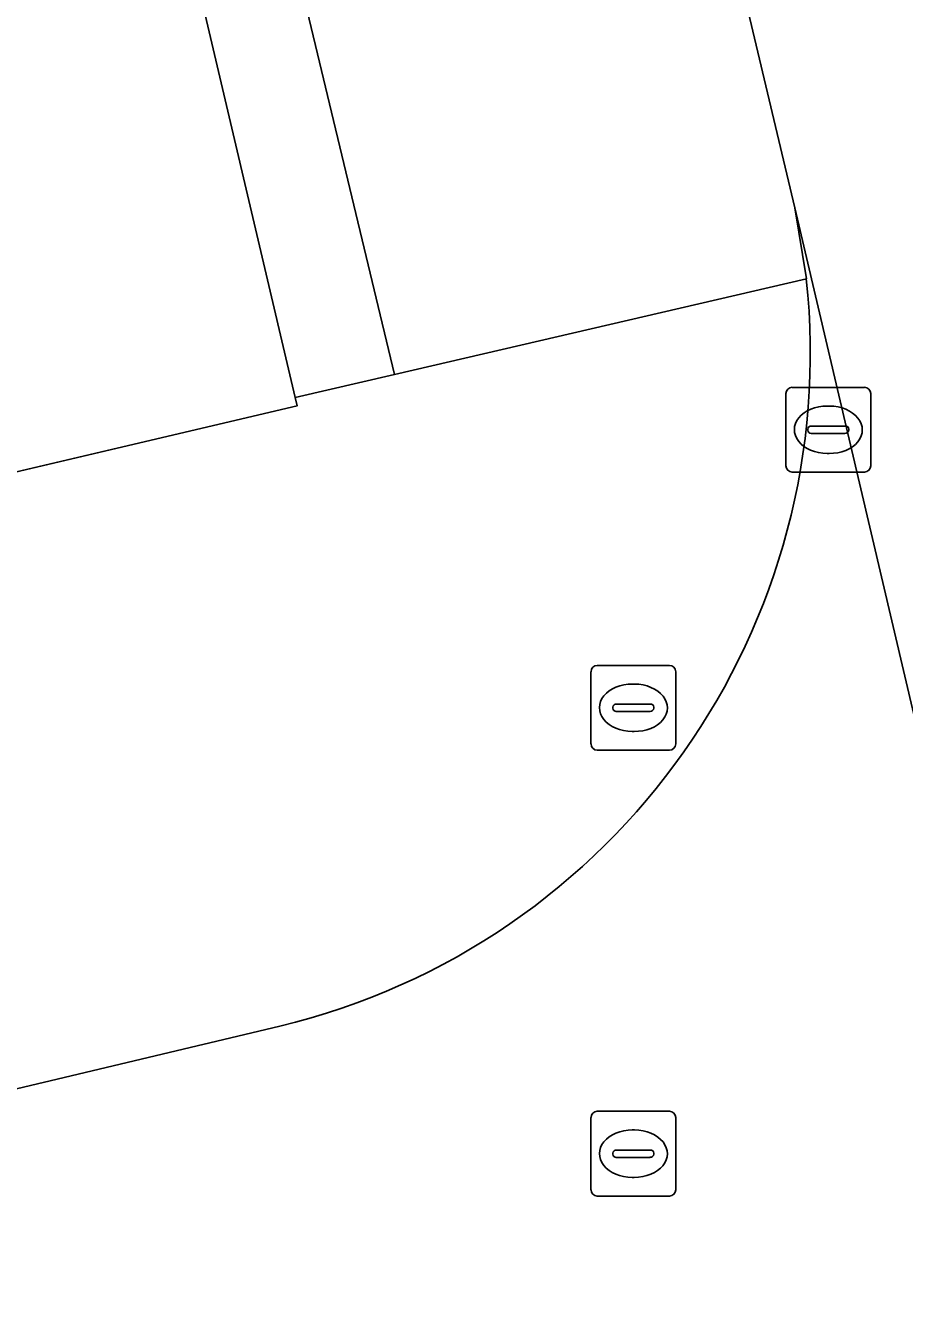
# Model space of a CAD drawing. Extents: x 160675 to 161153, y 383241 to 383714.
# Drawn here: x 160995.28 to 161005.65, y 383473.2 to 383488.26 of the extents above; entities that cross this region are included whole.
import ezdxf

# ---------------------------------------------------------------- set-up
doc = ezdxf.new("R2010")
doc.units = 0
for name, color, linetype in [('IMGEO_Brandkraan', 7, 'Continuous'), ('IMGEO_Kolk', 7, 'Continuous'), ('IMGEO_Pand', 7, 'Continuous'), ('IMGEO_Rijbaan_lokaal_gesloten', 7, 'Continuous'), ('IMGEO_Rijbaan_lokaal_open', 7, 'Continuous'), ('IMGEO_Rioolput', 7, 'Continuous'), ('IMGEO_Voetpad_op_trap', 7, 'Continuous'), ('IMGEO_Voetpad_open', 7, 'Continuous')]:
    doc.layers.add(name, color=color, linetype=linetype)

msp = doc.modelspace()

# ---------------------------------------------------------------- linework, layer by layer
at = {"layer": 'IMGEO_Brandkraan'}
for p, q in [((161001.949, 383479.784), (161001.949, 383480.636)), ((161002.024, 383480.71), (161002.876, 383480.71)), ((161002.95, 383480.636), (161002.95, 383479.784)), ((161002.437, 383480.49), (161002.462, 383480.49)), ((161002.208, 383480.204), (161002.208, 383480.216)), ((161002.646, 383480.167), (161002.248, 383480.167)), ((161002.251, 383480.253), (161002.649, 383480.253)), ((161002.692, 383480.216), (161002.692, 383480.204)), ((161002.46, 383479.93), (161002.435, 383479.93)), ((161002.876, 383479.71), (161002.024, 383479.71))]:
    msp.add_line(p, q, dxfattribs=at)
for points in [[(161001.949, 383479.784), (161001.949, 383480.636)], [(161002.024, 383480.71), (161002.876, 383480.71)], [(161002.95, 383480.636), (161002.95, 383479.784)], [(161002.876, 383479.71), (161002.024, 383479.71)]]:
    msp.add_lwpolyline(points, dxfattribs=at)
for centre, radius, start, end in [((161002.026, 383480.634), 0.0765, 91.552, 178.448), ((161002.026, 383480.634), 0.0765, 91.552, 178.448), ((161002.874, 383480.634), 0.0765, 1.552, 88.448), ((161002.874, 383480.634), 0.0765, 1.552, 88.448), ((161002.248, 383480.213), 0.0403, 85.8775, 175.7526), ((161002.245, 383480.203), 0.0366, 178.938, 274.7102), ((161002.649, 383480.21), 0.043, 264.8664, 352.4533), ((161002.653, 383480.215), 0.0386, 1.7309, 96.639), ((161002.026, 383479.786), 0.0765, 181.552, 268.448), ((161002.026, 383479.786), 0.0765, 181.552, 268.448), ((161002.874, 383479.786), 0.0765, 271.552, 358.448), ((161002.874, 383479.786), 0.0765, 271.552, 358.448)]:
    msp.add_arc(centre, radius, start, end, dxfattribs=at)
for centre, major_axis, ratio, start_param, end_param in [((161002.436, 383480.21), (-0.387, 0.002), 0.722429, 4.712389, 7.853982), ((161002.461, 383480.21), (-0.39, 0.002), 0.717154, 1.570796, 4.712389)]:
    msp.add_ellipse(centre, major_axis=major_axis, ratio=ratio, start_param=start_param, end_param=end_param, dxfattribs=at)
at = {"layer": 'IMGEO_Kolk'}
for p, q in [((161004.249, 383483.064), (161004.249, 383483.916)), ((161004.324, 383483.99), (161005.176, 383483.99)), ((161005.25, 383483.916), (161005.25, 383483.064)), ((161004.737, 383483.77), (161004.762, 383483.77)), ((161004.508, 383483.484), (161004.508, 383483.496)), ((161004.946, 383483.447), (161004.548, 383483.447)), ((161004.551, 383483.533), (161004.949, 383483.533)), ((161004.992, 383483.496), (161004.992, 383483.484)), ((161004.76, 383483.21), (161004.735, 383483.21)), ((161005.176, 383482.99), (161004.324, 383482.99))]:
    msp.add_line(p, q, dxfattribs=at)
for points in [[(161004.249, 383483.064), (161004.249, 383483.916)], [(161004.324, 383483.99), (161005.176, 383483.99)], [(161005.25, 383483.916), (161005.25, 383483.064)], [(161005.176, 383482.99), (161004.324, 383482.99)]]:
    msp.add_lwpolyline(points, dxfattribs=at)
for centre, radius, start, end in [((161004.326, 383483.914), 0.0765, 91.552, 178.448), ((161004.326, 383483.914), 0.0765, 91.552, 178.448), ((161005.174, 383483.914), 0.0765, 1.552, 88.448), ((161005.174, 383483.914), 0.0765, 1.552, 88.448), ((161004.548, 383483.493), 0.0403, 85.8775, 175.7526), ((161004.545, 383483.483), 0.0366, 178.938, 274.7102), ((161004.949, 383483.49), 0.043, 264.8664, 352.4533), ((161004.953, 383483.495), 0.0386, 1.7309, 96.639), ((161004.326, 383483.066), 0.0765, 181.552, 268.448), ((161004.326, 383483.066), 0.0765, 181.552, 268.448), ((161005.174, 383483.066), 0.0765, 271.552, 358.448), ((161005.174, 383483.066), 0.0765, 271.552, 358.448)]:
    msp.add_arc(centre, radius, start, end, dxfattribs=at)
for centre, major_axis, ratio, start_param, end_param in [((161004.736, 383483.49), (-0.387, 0.002), 0.722429, 4.712389, 7.853982), ((161004.761, 383483.49), (-0.39, 0.002), 0.717154, 1.570796, 4.712389)]:
    msp.add_ellipse(centre, major_axis=major_axis, ratio=ratio, start_param=start_param, end_param=end_param, dxfattribs=at)
at = {"layer": 'IMGEO_Pand'}
msp.add_lwpolyline([(160961.1, 383475.879), (160994.002, 383483.688), (160994.296, 383482.789), (160998.483, 383483.774), (160998.46, 383483.872), (160996.324, 383492.953), (160996.308, 383493.021), (160994.809, 383492.669), (160992.464, 383502.515), (160991.2, 383507.824), (160979.682, 383505.085)], dxfattribs=at)
at = {"layer": 'IMGEO_Rijbaan_lokaal_gesloten'}
for points in [[(160995.466, 383470.147), (161006.042, 383472.607), (161007.432, 383472.93), (161007.315, 383473.502), (161004.356, 383486.109), (161004.491, 383485.269)], [(160998.276, 383476.453), (160994.586, 383475.579), (160976.658, 383471.303), (160965.222, 383468.589), (160936.322, 383461.732), (160925.692, 383459.21), (160909.438, 383455.409), (160908.819, 383455.316)]]:
    msp.add_lwpolyline(points, dxfattribs=at)
msp.add_arc((160996.366, 383484.398), 8.171, 283.5148, 6.1199, dxfattribs=at)
at = {"layer": 'IMGEO_Rijbaan_lokaal_open'}
msp.add_lwpolyline([(160998.59, 383509.53), (160998.803, 383509.595), (161000.729, 383501.365), (161004.356, 383486.109), (161007.315, 383473.502), (161007.432, 383472.93), (161010.099, 383461.499), (161010.121, 383461.406), (161011.807, 383454.082), (161012.021, 383452.206), (161012.046, 383451.457)], dxfattribs=at)
at = {"layer": 'IMGEO_Rioolput'}
for p, q in [((161002.024, 383475.45), (161002.876, 383475.45)), ((161001.949, 383474.524), (161001.949, 383475.376)), ((161002.95, 383475.376), (161002.95, 383474.524)), ((161002.437, 383475.23), (161002.462, 383475.23)), ((161002.251, 383474.993), (161002.649, 383474.993)), ((161002.208, 383474.944), (161002.208, 383474.956)), ((161002.646, 383474.907), (161002.248, 383474.907)), ((161002.692, 383474.956), (161002.692, 383474.944)), ((161002.46, 383474.67), (161002.435, 383474.67)), ((161002.876, 383474.45), (161002.024, 383474.45))]:
    msp.add_line(p, q, dxfattribs=at)
for points in [[(161002.024, 383475.45), (161002.876, 383475.45)], [(161001.949, 383474.524), (161001.949, 383475.376)], [(161002.95, 383475.376), (161002.95, 383474.524)], [(161002.876, 383474.45), (161002.024, 383474.45)]]:
    msp.add_lwpolyline(points, dxfattribs=at)
for centre, radius, start, end in [((161002.026, 383475.374), 0.0765, 91.552, 178.448), ((161002.026, 383475.374), 0.0765, 91.552, 178.448), ((161002.874, 383475.374), 0.0765, 1.552, 88.448), ((161002.874, 383475.374), 0.0765, 1.552, 88.448), ((161002.248, 383474.953), 0.0403, 85.8775, 175.7526), ((161002.653, 383474.955), 0.0386, 1.7309, 96.639), ((161002.245, 383474.943), 0.0366, 178.938, 274.7102), ((161002.649, 383474.95), 0.043, 264.8664, 352.4533), ((161002.026, 383474.526), 0.0765, 181.552, 268.448), ((161002.026, 383474.526), 0.0765, 181.552, 268.448), ((161002.874, 383474.526), 0.0765, 271.552, 358.448), ((161002.874, 383474.526), 0.0765, 271.552, 358.448)]:
    msp.add_arc(centre, radius, start, end, dxfattribs=at)
for centre, major_axis, ratio, start_param, end_param in [((161002.436, 383474.95), (-0.387, 0.002), 0.722429, 4.712389, 7.853982), ((161002.461, 383474.95), (-0.39, 0.002), 0.717154, 1.570796, 4.712389)]:
    msp.add_ellipse(centre, major_axis=major_axis, ratio=ratio, start_param=start_param, end_param=end_param, dxfattribs=at)
at = {"layer": 'IMGEO_Voetpad_op_trap'}
msp.add_lwpolyline([(160997.452, 383493.216), (160997.257, 383493.172), (160996.324, 383492.953), (160998.46, 383483.872), (160999.63, 383484.142)], close=True, dxfattribs=at)
at = {"layer": 'IMGEO_Voetpad_open'}
msp.add_lwpolyline([(161000.729, 383501.365), (160998.803, 383509.595), (160998.59, 383509.53), (160991.2, 383507.824), (160992.464, 383502.515), (160994.903, 383503.09), (160994.87, 383503.238), (160995.061, 383503.285), (160996.221, 383498.344), (160997.452, 383493.216), (160999.63, 383484.142), (161004.491, 383485.269), (161004.356, 383486.109)], close=True, dxfattribs=at)
for points in [[(161004.491, 383485.269), (160999.63, 383484.142), (160998.46, 383483.872), (160998.483, 383483.774), (160994.296, 383482.789), (160994.002, 383483.688), (160961.1, 383475.879), (160961.939, 383472.274), (160962.002, 383472.066), (160912.316, 383460.345), (160909.143, 383459.613), (160907.173, 383459.127), (160907.11, 383459.309), (160906.15, 383463.208), (160875.621, 383455.906), (160852.917, 383450.548), (160850.704, 383450.032), (160848.255, 383449.977), (160845.447, 383450.327)], [(160908.819, 383455.316), (160908.315, 383457.371), (160925.023, 383461.307), (160935.883, 383463.884), (160936.322, 383461.732), (160965.222, 383468.589), (160964.683, 383470.898), (160980.237, 383474.595), (160994.071, 383477.858), (160994.586, 383475.579), (160998.276, 383476.453)]]:
    msp.add_lwpolyline(points, dxfattribs=at)
msp.add_arc((160996.366, 383484.398), 8.171, 283.5148, 6.1199, dxfattribs=at)

doc.saveas('drawing.dxf')
